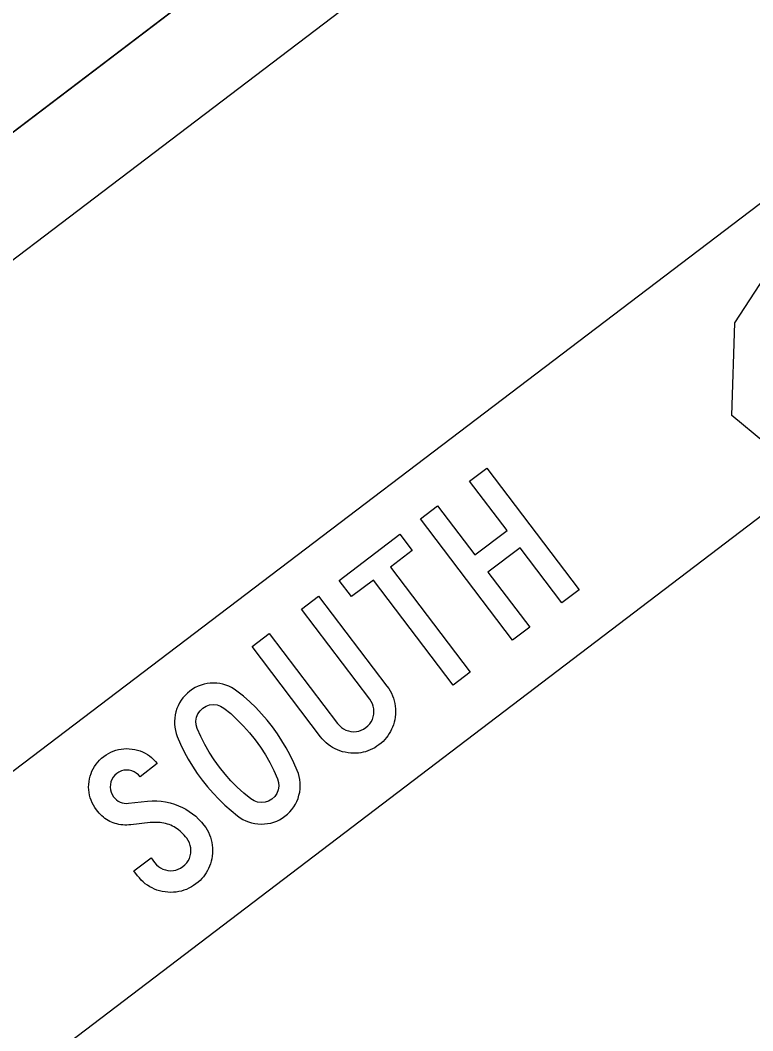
# Model space of a CAD drawing. Extents: x 2001876 to 2025694, y 804561 to 868938.
# Drawn here: x 2014805.06 to 2014823.29, y 822262.84 to 822287.98 of the extents above; entities that cross this region are included whole.
import ezdxf

# ---------------------------------------------------------------- set-up
doc = ezdxf.new("R2010")
doc.units = 0
doc.layers.add('RD_PD_CLEAR ZONE', color=7, linetype='Continuous')
doc.layers.add('TR SN EXTRUDED PANEL SIGNS - GROUND MOUNTED', color=7, linetype='Continuous')

msp = doc.modelspace()

# ---------------------------------------------------------------- linework, layer by layer
at = {"layer": 'RD_PD_CLEAR ZONE'}
msp.add_arc((2020767.463, 826282.994), 7994.761, 207.5454113, 229.9490571, dxfattribs=at)
at = {"layer": 'TR SN EXTRUDED PANEL SIGNS - GROUND MOUNTED'}
for p, q in [((2014857.555, 822309.311), (2014801.607, 822266.81)), ((2014857.584, 822309.333), (2014801.636, 822266.832))]:
    msp.add_line(p, q, dxfattribs=at)
for points in [[(2014795.92, 822144.779), (2015001.684, 822301.086), (2014937.323, 822385.812), (2014731.559, 822229.505), (2014795.92, 822144.779)], [(2014926.751, 822374.6), (2014745.195, 822236.683), (2014743.662, 822238.7), (2014925.219, 822376.618), (2014926.751, 822374.6)], [(2014818.969, 822273.814), (2014818.541, 822273.489), (2014817.502, 822274.857), (2014816.703, 822274.25), (2014817.742, 822272.883), (2014817.315, 822272.558), (2014815.019, 822275.58), (2014815.447, 822275.904), (2014816.378, 822274.678), (2014817.177, 822275.285), (2014816.246, 822276.511), (2014816.673, 822276.836), (2014818.969, 822273.814)], [(2014814.817, 822274.79), (2014814.273, 822274.376), (2014816.262, 822271.758), (2014815.838, 822271.436), (2014813.849, 822274.054), (2014813.304, 822273.641), (2014812.998, 822274.044), (2014814.511, 822275.193), (2014814.817, 822274.79)], [(2014812.485, 822273.655), (2014814.189, 822271.413), (2014814.231, 822271.355), (2014814.268, 822271.296), (2014814.299, 822271.236), (2014814.327, 822271.176), (2014814.351, 822271.113), (2014814.37, 822271.049), (2014814.384, 822270.985), (2014814.395, 822270.919), (2014814.4, 822270.851), (2014814.402, 822270.784), (2014814.399, 822270.715), (2014814.391, 822270.644), (2014814.381, 822270.579), (2014814.367, 822270.516), (2014814.35, 822270.455), (2014814.329, 822270.396), (2014814.305, 822270.34), (2014814.277, 822270.285), (2014814.247, 822270.232), (2014814.213, 822270.181), (2014814.176, 822270.132), (2014814.134, 822270.084), (2014814.09, 822270.039), (2014814.041, 822269.996), (2014813.99, 822269.955), (2014813.936, 822269.917), (2014813.883, 822269.882), (2014813.828, 822269.852), (2014813.772, 822269.825), (2014813.715, 822269.802), (2014813.656, 822269.783), (2014813.597, 822269.769), (2014813.537, 822269.756), (2014813.476, 822269.748), (2014813.414, 822269.744), (2014813.351, 822269.744), (2014813.287, 822269.748), (2014813.221, 822269.755), (2014813.151, 822269.767), (2014813.084, 822269.783), (2014813.019, 822269.802), (2014812.956, 822269.826), (2014812.895, 822269.854), (2014812.836, 822269.884), (2014812.781, 822269.92), (2014812.726, 822269.96), (2014812.675, 822270.002), (2014812.627, 822270.049), (2014812.579, 822270.101), (2014812.534, 822270.156), (2014810.831, 822272.398), (2014811.259, 822272.723), (2014812.961, 822270.482), (2014813.007, 822270.431), (2014813.055, 822270.386), (2014813.108, 822270.35), (2014813.165, 822270.321), (2014813.227, 822270.3), (2014813.293, 822270.286), (2014813.361, 822270.281), (2014813.426, 822270.285), (2014813.489, 822270.296), (2014813.55, 822270.317), (2014813.608, 822270.345), (2014813.665, 822270.383), (2014813.716, 822270.427), (2014813.76, 822270.476), (2014813.796, 822270.529), (2014813.825, 822270.587), (2014813.846, 822270.65), (2014813.859, 822270.715), (2014813.863, 822270.784), (2014813.861, 822270.85), (2014813.848, 822270.912), (2014813.828, 822270.973), (2014813.799, 822271.032), (2014813.76, 822271.089), (2014812.058, 822273.33), (2014812.485, 822273.655)]]:
    msp.add_lwpolyline(points, close=True, dxfattribs=at)
for points in [[(2014805.364, 822261.863), (2014805.365, 822261.862), (2014826.015, 822277.565), (2014825.864, 822277.676), (2014825.041, 822277.306), (2014824.586, 822277.55), (2014824.189, 822277.441), (2014823.594, 822277.469), (2014822.775, 822278.151), (2014822.85, 822280.458), (2014824.323, 822282.722), (2014824.339, 822283.132), (2014829.511, 822286.771), (2014831.537, 822286.23), (2014834.641, 822288.501), (2014836.267, 822288.24), (2014839.461, 822287.779), (2014861.306, 822304.373)], [(2014811.206, 822270.567), (2014811.067, 822270.727), (2014810.921, 822270.879), (2014810.771, 822271.024), (2014810.614, 822271.162), (2014810.45, 822271.291), (2014810.386, 822271.338), (2014810.319, 822271.379), (2014810.25, 822271.413), (2014810.178, 822271.441), (2014810.105, 822271.462), (2014810.029, 822271.477), (2014809.951, 822271.488), (2014809.871, 822271.491), (2014809.791, 822271.487), (2014809.712, 822271.478), (2014809.636, 822271.463), (2014809.562, 822271.442), (2014809.489, 822271.414), (2014809.418, 822271.379), (2014809.35, 822271.339), (2014809.283, 822271.292), (2014809.22, 822271.24), (2014809.163, 822271.185), (2014809.111, 822271.126), (2014809.065, 822271.063), (2014809.024, 822270.997), (2014808.989, 822270.927), (2014808.96, 822270.854), (2014808.936, 822270.777), (2014808.917, 822270.699), (2014808.905, 822270.62), (2014808.9, 822270.543), (2014808.901, 822270.466), (2014808.909, 822270.389), (2014808.922, 822270.313), (2014808.942, 822270.238), (2014808.968, 822270.162), (2014809.052, 822269.97), (2014809.144, 822269.782), (2014809.244, 822269.599), (2014809.351, 822269.419), (2014809.467, 822269.243), (2014809.591, 822269.072), (2014809.722, 822268.909), (2014809.859, 822268.751), (2014810.002, 822268.6), (2014810.152, 822268.455), (2014810.309, 822268.316), (2014810.472, 822268.183), (2014810.537, 822268.137), (2014810.604, 822268.096), (2014810.673, 822268.063), (2014810.746, 822268.034), (2014810.82, 822268.012), (2014810.896, 822267.995), (2014810.975, 822267.985), (2014811.056, 822267.981), (2014811.139, 822267.984), (2014811.216, 822267.992), (2014811.294, 822268.007), (2014811.37, 822268.029), (2014811.443, 822268.056), (2014811.513, 822268.09), (2014811.582, 822268.13), (2014811.649, 822268.177), (2014811.713, 822268.229), (2014811.77, 822268.285), (2014811.823, 822268.345), (2014811.869, 822268.408), (2014811.911, 822268.475), (2014811.945, 822268.545), (2014811.975, 822268.619), (2014811.998, 822268.697), (2014812.016, 822268.776), (2014812.026, 822268.855), (2014812.031, 822268.932), (2014812.029, 822269.01), (2014812.021, 822269.088), (2014812.006, 822269.164), (2014811.985, 822269.24), (2014811.956, 822269.316), (2014811.873, 822269.509), (2014811.781, 822269.697), (2014811.682, 822269.879), (2014811.575, 822270.057), (2014811.461, 822270.231), (2014811.338, 822270.399), (2014811.206, 822270.567)], [(2014811.041, 822269.894), (2014811.161, 822269.706), (2014811.272, 822269.513), (2014811.373, 822269.315), (2014811.463, 822269.11), (2014811.489, 822269.02), (2014811.495, 822268.928), (2014811.48, 822268.835), (2014811.445, 822268.746), (2014811.394, 822268.669), (2014811.324, 822268.605), (2014811.242, 822268.555), (2014811.154, 822268.527), (2014811.061, 822268.518), (2014810.965, 822268.53), (2014810.879, 822268.56), (2014810.798, 822268.61), (2014810.625, 822268.752), (2014810.461, 822268.901), (2014810.305, 822269.059), (2014810.158, 822269.224), (2014810.018, 822269.398), (2014809.888, 822269.58), (2014809.766, 822269.768), (2014809.656, 822269.961), (2014809.555, 822270.16), (2014809.467, 822270.363), (2014809.44, 822270.454), (2014809.435, 822270.545), (2014809.45, 822270.638), (2014809.484, 822270.726), (2014809.535, 822270.803), (2014809.604, 822270.868), (2014809.686, 822270.918), (2014809.774, 822270.946), (2014809.869, 822270.956), (2014809.962, 822270.946), (2014810.048, 822270.917), (2014810.127, 822270.869), (2014810.299, 822270.729), (2014810.462, 822270.579), (2014810.619, 822270.42), (2014810.769, 822270.253), (2014810.91, 822270.075), (2014811.041, 822269.894)], [(2014807.888, 822266.816), (2014808.316, 822267.141), (2014808.406, 822267.023), (2014808.451, 822266.971), (2014808.499, 822266.927), (2014808.552, 822266.891), (2014808.61, 822266.861), (2014808.672, 822266.84), (2014808.738, 822266.826), (2014808.806, 822266.821), (2014808.871, 822266.824), (2014808.934, 822266.836), (2014808.995, 822266.856), (2014809.053, 822266.885), (2014809.11, 822266.923), (2014809.161, 822266.967), (2014809.205, 822267.016), (2014809.241, 822267.069), (2014809.27, 822267.126), (2014809.292, 822267.188), (2014809.304, 822267.255), (2014809.309, 822267.322), (2014809.306, 822267.389), (2014809.294, 822267.451), (2014809.273, 822267.512), (2014809.244, 822267.571), (2014809.206, 822267.628), (2014809.175, 822267.668), (2014809.142, 822267.705), (2014809.108, 822267.741), (2014809.075, 822267.775), (2014809.039, 822267.806), (2014809.003, 822267.836), (2014808.965, 822267.863), (2014808.927, 822267.888), (2014808.888, 822267.911), (2014808.848, 822267.931), (2014808.806, 822267.951), (2014808.765, 822267.967), (2014808.722, 822267.982), (2014808.678, 822267.993), (2014808.634, 822268.004), (2014808.588, 822268.012), (2014808.542, 822268.018), (2014808.494, 822268.022), (2014808.445, 822268.024), (2014808.396, 822268.024), (2014808.345, 822268.022), (2014808.295, 822268.017), (2014807.816, 822267.965), (2014807.762, 822267.96), (2014807.711, 822267.958), (2014807.66, 822267.958), (2014807.61, 822267.961), (2014807.562, 822267.966), (2014807.514, 822267.974), (2014807.467, 822267.984), (2014807.422, 822267.997), (2014807.377, 822268.012), (2014807.334, 822268.03), (2014807.292, 822268.049), (2014807.25, 822268.071), (2014807.21, 822268.096), (2014807.17, 822268.124), (2014807.132, 822268.153), (2014807.095, 822268.184), (2014807.058, 822268.218), (2014807.024, 822268.256), (2014806.989, 822268.295), (2014806.956, 822268.336), (2014806.915, 822268.394), (2014806.88, 822268.453), (2014806.849, 822268.513), (2014806.822, 822268.573), (2014806.802, 822268.636), (2014806.784, 822268.699), (2014806.772, 822268.765), (2014806.765, 822268.831), (2014806.763, 822268.898), (2014806.765, 822268.966), (2014806.772, 822269.037), (2014806.785, 822269.106), (2014806.801, 822269.173), (2014806.822, 822269.238), (2014806.846, 822269.3), (2014806.875, 822269.36), (2014806.909, 822269.416), (2014806.947, 822269.471), (2014806.989, 822269.522), (2014807.035, 822269.572), (2014807.085, 822269.619), (2014807.14, 822269.664), (2014807.198, 822269.705), (2014807.257, 822269.741), (2014807.317, 822269.771), (2014807.377, 822269.798), (2014807.441, 822269.82), (2014807.504, 822269.836), (2014807.569, 822269.849), (2014807.636, 822269.856), (2014807.704, 822269.859)], [(2014807.704, 822269.859), (2014807.773, 822269.855), (2014807.843, 822269.849), (2014807.912, 822269.837), (2014807.98, 822269.822), (2014808.045, 822269.801), (2014808.106, 822269.776), (2014808.167, 822269.747), (2014808.224, 822269.714), (2014808.277, 822269.677), (2014808.329, 822269.636), (2014808.379, 822269.589), (2014808.427, 822269.539), (2014808.47, 822269.485), (2014808.044, 822269.161), (2014808, 822269.211), (2014807.95, 822269.252), (2014807.895, 822269.284), (2014807.835, 822269.306), (2014807.77, 822269.321), (2014807.703, 822269.325), (2014807.639, 822269.32), (2014807.578, 822269.304), (2014807.518, 822269.277), (2014807.463, 822269.242), (2014807.414, 822269.198), (2014807.372, 822269.147), (2014807.341, 822269.093), (2014807.318, 822269.033), (2014807.304, 822268.968), (2014807.3, 822268.901), (2014807.306, 822268.837), (2014807.322, 822268.776), (2014807.347, 822268.718), (2014807.383, 822268.662), (2014807.42, 822268.619), (2014807.46, 822268.582), (2014807.502, 822268.552), (2014807.547, 822268.528), (2014807.595, 822268.51), (2014807.646, 822268.5), (2014807.699, 822268.495), (2014807.756, 822268.498), (2014808.23, 822268.55), (2014808.345, 822268.558), (2014808.457, 822268.559), (2014808.568, 822268.551), (2014808.679, 822268.535), (2014808.788, 822268.511), (2014808.896, 822268.48), (2014809.001, 822268.439), (2014809.095, 822268.398), (2014809.185, 822268.351), (2014809.269, 822268.298), (2014809.351, 822268.239), (2014809.428, 822268.175), (2014809.501, 822268.106), (2014809.57, 822268.033), (2014809.634, 822267.952), (2014809.676, 822267.895), (2014809.712, 822267.837), (2014809.743, 822267.777), (2014809.772, 822267.716), (2014809.796, 822267.653), (2014809.814, 822267.589), (2014809.829, 822267.525), (2014809.839, 822267.46), (2014809.845, 822267.392), (2014809.847, 822267.324), (2014809.844, 822267.255), (2014809.836, 822267.184), (2014809.826, 822267.119), (2014809.812, 822267.056), (2014809.795, 822266.995), (2014809.774, 822266.936), (2014809.75, 822266.88), (2014809.722, 822266.825), (2014809.692, 822266.772), (2014809.658, 822266.721), (2014809.62, 822266.671), (2014809.579, 822266.624), (2014809.535, 822266.579), (2014809.486, 822266.536), (2014809.435, 822266.495), (2014809.377, 822266.453), (2014809.319, 822266.417), (2014809.259, 822266.386), (2014809.198, 822266.357), (2014809.136, 822266.334), (2014809.072, 822266.315), (2014809.007, 822266.3), (2014808.942, 822266.29), (2014808.874, 822266.284), (2014808.807, 822266.283), (2014808.738, 822266.286), (2014808.667, 822266.294), (2014808.597, 822266.306), (2014808.529, 822266.322), (2014808.464, 822266.34), (2014808.402, 822266.364), (2014808.341, 822266.392)], [(2014808.341, 822266.392), (2014808.282, 822266.423), (2014808.226, 822266.459), (2014808.173, 822266.498), (2014808.121, 822266.541), (2014808.072, 822266.588), (2014808.025, 822266.64), (2014807.981, 822266.694), (2014807.888, 822266.816), (2014807.888, 822266.816)]]:
    msp.add_lwpolyline(points, dxfattribs=at)

# ---------------------------------------------------------------- texts
msp.add_text('EMERGENCY VEHICLES', height=15.2, rotation=37.2218, dxfattribs=at).set_placement((2014659.532, 822285.79))

doc.saveas('drawing.dxf')
